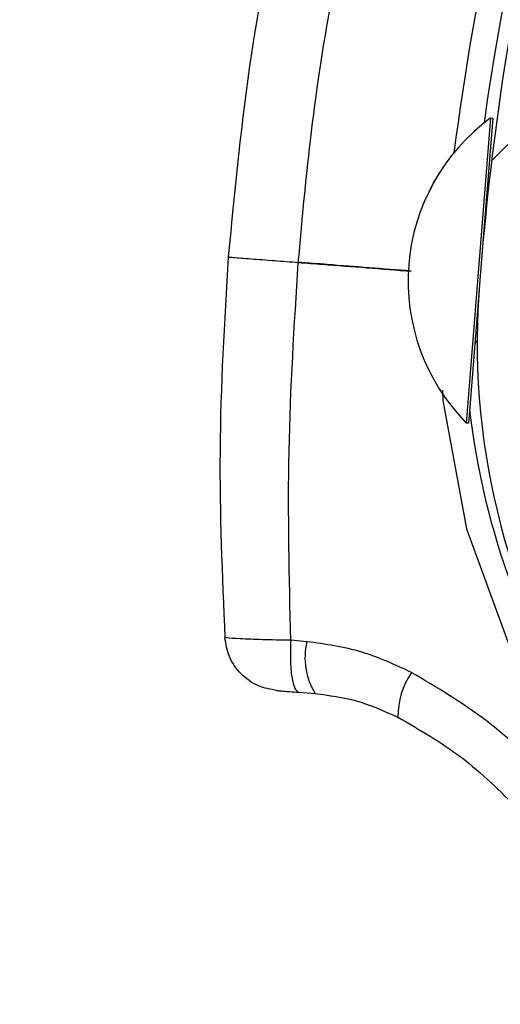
# Model space of a CAD drawing. Header units: inches. Extents: x 170 to 284, y 215 to 248.
# Tile 837 of 1056: x 235.434 to 235.4719, y 224.4289 to 224.5065. Entities that reach past the tile are written whole.
import ezdxf

# ---------------------------------------------------------------- set-up
doc = ezdxf.new("R2010")
doc.units = ezdxf.units.IN
doc.header["$LTSCALE"] = 0.25
doc.header["$MEASUREMENT"] = 0
doc.layers.add('RH TOP OF HOOD', color=7, linetype='Continuous')
pattern_1 = [(45, (225.4196035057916, 218.4993357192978), (-0.03026527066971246, 0.03026527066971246), [])]

msp = doc.modelspace()

# ---------------------------------------------------------------- hatches: boundary and pattern name
at = {"layer": 'RH TOP OF HOOD'}
h = msp.add_hatch(dxfattribs=at)
h.set_pattern_fill('ANSI31', color=256, scale=0.34241245, angle=2.8e-322, style=0)
h.set_pattern_definition([(45, (225.4529552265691, 218.4993357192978), (-0.03026527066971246, 0.03026527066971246), [])])
edge = h.paths.add_edge_path(flags=0)
edge.add_arc((235.7395956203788, 224.3915581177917), 0.021400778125, 89.9999999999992, 390.52248781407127, ccw=False)
edge.add_line((235.7395956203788, 224.4129588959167), (235.8123582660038, 224.4129588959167))
edge.add_arc((235.8123582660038, 224.8238538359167), 0.4108949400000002, 270, 450.0000000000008)
edge.add_line((235.8123582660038, 225.2347487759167), (235.3287006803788, 225.2347487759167))
edge.add_arc((235.3287006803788, 225.2390289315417), 0.004280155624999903, 180.0000000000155, 269.9999999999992, ccw=False)
edge.add_line((235.3244205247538, 225.2390289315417), (235.3244205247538, 225.2818304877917))
edge.add_arc((235.3287006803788, 225.2818304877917), 0.004280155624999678, 360, 540, ccw=False)
edge.add_line((235.3329808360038, 225.2818304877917), (235.3329808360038, 225.2390289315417))
edge.add_line((235.3329808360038, 225.2390289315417), (235.3297484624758, 225.2390289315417))
edge.add_line((235.3297484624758, 225.2390289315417), (235.3297484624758, 225.2818304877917))
edge.add_arc((235.3287006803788, 225.2818304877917), 0.001047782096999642, 360, 540.0000000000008)
edge.add_line((235.3276528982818, 225.2818304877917), (235.3276528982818, 225.2390289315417))
edge.add_arc((235.3287006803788, 225.2390289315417), 0.001047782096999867, 180, 270)
edge.add_line((235.3287006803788, 225.2379811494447), (235.8123582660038, 225.2379811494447))
edge.add_arc((235.8123582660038, 224.8238538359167), 0.4141273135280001, 269.9999999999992, 450, ccw=False)
edge.add_line((235.8123582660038, 224.4097265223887), (235.7395956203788, 224.4097265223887))
edge.add_arc((235.7395956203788, 224.3915581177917), 0.018168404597, 450.0000000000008, 750.5224878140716)
edge.add_arc((235.754343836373, 224.4002532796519), 0.001047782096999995, 390.5224878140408, 495.0000000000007)
edge.add_line((235.753602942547, 224.4009941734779), (235.7449077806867, 224.3922990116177))
edge.add_line((235.7449077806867, 224.3922990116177), (235.7426221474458, 224.3945846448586))
edge.add_line((235.7426221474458, 224.3945846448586), (235.751317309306, 224.4032798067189))
edge.add_arc((235.754343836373, 224.4002532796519), 0.004280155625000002, 390.522487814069, 495.0000000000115, ccw=False)
h = msp.add_hatch(dxfattribs=at)
h.set_pattern_fill('ANSI31', color=256, scale=0.34241245, style=0)
h.set_pattern_definition(pattern_1)
edge = h.paths.add_edge_path(flags=0)
edge.add_line((235.7790065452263, 225.2304686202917), (235.4365940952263, 225.2304686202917))
edge.add_line((235.4365940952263, 225.2304686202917), (235.4365940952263, 225.2347487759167))
edge.add_line((235.4365940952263, 225.2347487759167), (235.7790065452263, 225.2347487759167))
edge.add_arc((235.7790065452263, 224.8238538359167), 0.4108949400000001, 269.9999999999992, 450, ccw=False)
edge.add_line((235.7790065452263, 224.4129588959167), (235.7062438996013, 224.4129588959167))
edge.add_line((235.7062438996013, 224.4129588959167), (235.7062438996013, 224.4172390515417))
edge.add_line((235.7062438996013, 224.4172390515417), (235.7790065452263, 224.4172390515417))
edge.add_arc((235.7790065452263, 224.8238538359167), 0.406614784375, 270, 450.0000000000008)
h = msp.add_hatch(dxfattribs=at)
h.set_pattern_fill('ANSI31', color=256, scale=0.34241245, angle=2.8e-322, style=0)
h.set_pattern_definition(pattern_1)
edge = h.paths.add_edge_path(flags=0)
edge.add_arc((235.4935761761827, 224.3933484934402), 0.001712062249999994, 445.455402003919, 467.6658223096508)
edge.add_line((235.4930566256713, 224.3949798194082), (235.4923240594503, 224.3972799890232))
edge.add_arc((235.4935761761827, 224.3933484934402), 0.004126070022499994, 445.4554020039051, 467.6658223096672, ccw=False)
edge.add_arc((235.4928707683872, 224.3844737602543), 0.01302879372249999, 396.9315693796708, 445.45540200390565, ccw=False)
edge.add_arc((235.488388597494, 224.3816698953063), 0.01830194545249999, 355.45540200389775, 395.516775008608, ccw=False)
edge.add_arc((235.4949081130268, 224.3811516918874), 0.01176186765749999, 287.5962596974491, 355.45540200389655, ccw=False)
edge.add_arc((235.4928789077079, 224.3845761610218), 0.01566536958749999, 230.7124700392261, 290.88620181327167, ccw=False)
edge.add_arc((235.4987443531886, 224.3922507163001), 0.02532140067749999, 208.3096502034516, 231.4363353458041, ccw=False)
edge.add_arc((235.4901159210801, 224.3865475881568), 0.01504902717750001, 167.6111203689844, 204.77005164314, ccw=False)
edge.add_arc((235.5024006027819, 224.3842315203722), 0.02754708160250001, 448.763905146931, 528.3879757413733, ccw=False)
edge.add_arc((235.5020175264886, 224.4204660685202), 0.008748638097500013, 276.4140209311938, 423.3968342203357)
edge.add_arc((235.526755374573, 224.4810497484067), 0.05672062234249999, 175.0260377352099, 248.465301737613, ccw=False)
edge.add_arc((235.6846842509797, 224.4696990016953), 0.2150521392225, 518.8814295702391, 535.6614556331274, ccw=False)
edge.add_arc((235.5106048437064, 224.535849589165), 0.02884824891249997, 460.61424547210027, 516.869158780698, ccw=False)
edge.add_arc((235.4976552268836, 224.5915972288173), 0.0284373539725, 285.5759958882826, 339.1744695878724)
edge.add_arc((235.5101243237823, 224.5864155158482), 0.01494630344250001, 340.7468428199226, 396.0025941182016)
edge.add_arc((235.5065671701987, 224.5848777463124), 0.0187470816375, 393.4132765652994, 426.8950179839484)
edge.add_arc((235.5091684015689, 224.5895142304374), 0.0134739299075, 429.3329594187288, 467.7290477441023)
edge.add_arc((235.5071645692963, 224.5967150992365), 0.006011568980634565, 470.4379345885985, 491.1729756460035)
edge.add_arc((235.5163515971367, 224.5887028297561), 0.01816498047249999, 496.3546620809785, 535.455402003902)
edge.add_arc((235.5091494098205, 224.5892752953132), 0.01094007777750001, 535.4554020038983, 625.4554020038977)
edge.add_arc((235.5084304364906, 224.5802298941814), 0.001866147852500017, 265.4554020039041, 281.0976484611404)
edge.add_line((235.5087896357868, 224.57839864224), (235.5092542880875, 224.5760297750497))
edge.add_arc((235.5084304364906, 224.5802298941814), 0.004280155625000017, 265.4554020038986, 281.09764846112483, ccw=False)
edge.add_arc((235.5091494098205, 224.5892752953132), 0.01335408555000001, 175.4554020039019, 265.4554020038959, ccw=False)
edge.add_arc((235.5163515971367, 224.5887028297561), 0.020578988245, 496.06676031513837, 535.4554020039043, ccw=False)
edge.add_arc((235.5071645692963, 224.5967150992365), 0.008425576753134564, 470.0330691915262, 491.9551129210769, ccw=False)
edge.add_arc((235.5091684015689, 224.5895142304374), 0.01588793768, 429.1457042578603, 467.92598269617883, ccw=False)
edge.add_arc((235.5065671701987, 224.5848777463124), 0.02116108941, 393.5599327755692, 427.0325737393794, ccw=False)
edge.add_arc((235.5101243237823, 224.5864155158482), 0.01736031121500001, 340.63565013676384, 395.8212553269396, ccw=False)
edge.add_arc((235.4976552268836, 224.5915972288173), 0.030851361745, 285.3735592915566, 339.23493959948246, ccw=False)
edge.add_arc((235.5106048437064, 224.535849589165), 0.02643424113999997, 460.3971115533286, 516.7790151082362)
edge.add_arc((235.6846842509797, 224.4696990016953), 0.21263813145, 518.8930704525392, 535.6650915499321)
edge.add_arc((235.526755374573, 224.4810497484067), 0.05430661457, 535.0120286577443, 608.5699368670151)
edge.add_arc((235.5020175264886, 224.4204660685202), 0.01116264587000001, 275.516440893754, 423.9844891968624, ccw=False)
edge.add_arc((235.5024006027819, 224.3842315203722), 0.02513307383, 448.4268021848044, 528.4260597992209)
edge.add_arc((235.4901159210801, 224.3865475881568), 0.01263501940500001, 527.5384492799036, 564.4380987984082)
edge.add_arc((235.4987443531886, 224.3922507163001), 0.022907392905, 208.499708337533, 231.4751172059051)
edge.add_arc((235.4928789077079, 224.3845761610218), 0.01325136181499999, 230.6476424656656, 291.190651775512)
edge.add_arc((235.4949081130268, 224.3811516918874), 0.009347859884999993, 287.1779261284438, 355.4554020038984)
edge.add_arc((235.488388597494, 224.3816698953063), 0.01588793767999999, 355.4554020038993, 395.4075808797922)
edge.add_arc((235.4928707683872, 224.3844737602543), 0.01061478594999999, 397.0899033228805, 445.4554020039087)

# ---------------------------------------------------------------- linework, layer by layer
for p, q in [((235.4710944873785, 224.4987366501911), (235.4693073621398, 224.4763177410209)), ((235.4712651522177, 224.498723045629), (235.4703790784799, 224.4876075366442)), ((235.4710929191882, 224.4987367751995), (235.4710944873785, 224.4987366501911)), ((235.4710944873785, 224.4987366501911), (235.4712651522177, 224.498723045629)), ((235.4701896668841, 224.4852314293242), (235.4694780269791, 224.4763041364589)), ((235.4693073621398, 224.4763177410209), (235.4691789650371, 224.4747070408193)), ((235.4694780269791, 224.4763041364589), (235.4693496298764, 224.4746934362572)), ((235.4691789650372, 224.4747070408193), (235.4691773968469, 224.4747071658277)), ((235.4693496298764, 224.4746934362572), (235.4691789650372, 224.4747070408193)), ((235.4566236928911, 224.4574818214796), (235.4553388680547, 224.457590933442)), ((235.4559882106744, 224.4534966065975), (235.457265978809, 224.4533950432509))]:
    msp.add_line(p, q, dxfattribs=at)
at = {"layer": 'RH TOP OF HOOD', "flags": 128}
msp.add_lwpolyline([(235.4673113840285, 224.4772938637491), (235.4673211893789, 224.4764937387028), (235.4691822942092, 224.4663594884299), (235.4726220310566, 224.4569731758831), (235.4777418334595, 224.4480476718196), (235.477741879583, 224.4480476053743), (235.477741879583, 224.4480476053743)], dxfattribs=at)
at = {"layer": 'RH TOP OF HOOD'}
for centre, radius, start, end in [((235.684539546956, 224.4683226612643), 0.2160622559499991, 156.548380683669, 172.0151240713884), ((235.6846842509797, 224.4696990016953), 0.2150521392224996, 158.8814295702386, 175.6614556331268), ((235.684539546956, 224.4683226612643), 0.2180957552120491, 162.6346252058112, 172.7089753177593), ((235.4805216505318, 224.4858940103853), 0.01593228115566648, 126.2848787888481, 224.5997207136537), ((235.4805232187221, 224.4858938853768), 0.01593228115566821, 126.2848787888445, 224.5997207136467), ((235.4713221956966, 224.4925441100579), 0.0005478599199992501, 175.4422997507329, 204.7374751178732), ((235.526755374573, 224.4810497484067), 0.05672062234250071, 175.0260377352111, 248.4653017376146), ((235.4703848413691, 224.4807853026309), 0.0005478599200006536, 130.0205069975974, 175.4422997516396), ((235.5269495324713, 224.4822054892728), 0.05786770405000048, 186.3572933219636, 214.7667559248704), ((235.4617493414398, 224.4561935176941), 0.005285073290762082, 165.8912744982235, 211.9720376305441), ((235.4699010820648, 224.4515895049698), 0.006116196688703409, 145.4513666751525, 180.5589798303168)]:
    msp.add_arc(centre, radius, start, end, dxfattribs=at)
for points, knots in [([(235.450451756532, 224.48779096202), (235.450959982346, 224.4931462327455), (235.4519436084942, 224.5035108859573), (235.4540434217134, 224.5137074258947), (235.4550582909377, 224.5186355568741)], [0, 0, 0, 0, 0.5166859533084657, 0.9999999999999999, 0.9999999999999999, 0.9999999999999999, 0.9999999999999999]), ([(235.4559415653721, 224.4873659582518), (235.4562298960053, 224.4905655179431), (235.4568530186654, 224.4974802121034), (235.4584020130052, 224.50781555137), (235.4599064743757, 224.5148872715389), (235.4606347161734, 224.5183103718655)], [0, 0, 0, 0, 0.307644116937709, 0.6648617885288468, 1, 1, 1, 1]), ([(235.4501791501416, 224.4578129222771), (235.4499694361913, 224.4627033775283), (235.4495409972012, 224.4726944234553), (235.4501434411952, 224.4826822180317), (235.4504509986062, 224.4877811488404)], [0, 0, 0, 0, 0.4894838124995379, 1, 1, 1, 1]), ([(235.4504920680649, 224.487777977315), (235.4504866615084, 224.4877783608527), (235.4504717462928, 224.4877794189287), (235.450905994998, 224.4877456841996), (235.4520374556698, 224.4876580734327), (235.4539222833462, 224.4875123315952), (235.4553125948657, 224.4874049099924), (235.4559408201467, 224.4873563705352)], [0, 0, 0, 0, 0.09013511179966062, 0.2486582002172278, 0.5414135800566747, 0.7927834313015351, 0.9999999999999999, 0.9999999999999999, 0.9999999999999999, 0.9999999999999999]), ([(235.4553440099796, 224.4575913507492), (235.4552288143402, 224.4625563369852), (235.454998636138, 224.4724771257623), (235.4556269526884, 224.4823996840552), (235.4559408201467, 224.4873563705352)], [0, 0, 0, 0, 0.5004628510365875, 1, 1, 1, 1]), ([(235.4559408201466, 224.4873563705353), (235.4565768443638, 224.4873070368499), (235.459543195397, 224.4870769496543), (235.4625089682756, 224.486846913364), (235.464838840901, 224.4866661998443)], [0, 0, 0, 0, 0.2144129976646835, 1, 1, 1, 1]), ([(235.4648390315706, 224.4866760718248), (235.4626339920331, 224.4868470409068), (235.45966842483, 224.4870769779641), (235.4567022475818, 224.4873069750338), (235.4559415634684, 224.4873659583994)], [0, 0, 0, 0, 0.7435473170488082, 0.9999999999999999, 0.9999999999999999, 0.9999999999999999, 0.9999999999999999]), ([(235.4542706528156, 224.4536331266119), (235.4537599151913, 224.453726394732), (235.4527035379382, 224.4539193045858), (235.4513600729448, 224.4548989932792), (235.4504076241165, 224.45625524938), (235.4502387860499, 224.4573072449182), (235.4501570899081, 224.4578162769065)], [0, 0, 0, 0, 0.2415860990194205, 0.4996813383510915, 0.7579094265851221, 1, 1, 1, 1]), ([(235.4553439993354, 224.4575916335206), (235.4545691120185, 224.4576072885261), (235.4530095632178, 224.4576387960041), (235.451261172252, 224.4577050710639), (235.4502493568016, 224.4577675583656), (235.4502577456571, 224.4578018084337), (235.4502610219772, 224.4578151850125)], [0, 0, 0, 0, 0.271916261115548, 0.547262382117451, 0.8231804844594, 1, 1, 1, 1]), ([(235.4553439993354, 224.4575916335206), (235.4553254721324, 224.4570702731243), (235.4552870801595, 224.4559899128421), (235.4554085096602, 224.4546317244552), (235.4556484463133, 224.4536931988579), (235.4558776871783, 224.4535605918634), (235.4559883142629, 224.4534965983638)], [0, 0, 0, 0, 0.241290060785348, 0.4999999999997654, 0.7587099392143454, 1, 1, 1, 1]), ([(235.4648635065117, 224.4550580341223), (235.4635718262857, 224.4556601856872), (235.4609352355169, 224.4568893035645), (235.4580800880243, 224.4572816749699), (235.4566236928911, 224.4574818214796)], [0, 0, 0, 0, 0.4899054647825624, 1, 1, 1, 1]), ([(235.4757285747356, 224.4466500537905), (235.4757285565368, 224.4466500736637), (235.4741952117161, 224.4483244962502), (235.4708123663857, 224.4515231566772), (235.46686820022, 224.4538668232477), (235.4648635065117, 224.4550580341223)], [0, 0, 0, 0, 5.83624926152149e-06, 0.4917349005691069, 1, 1, 1, 1]), ([(235.4542709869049, 224.4536331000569), (235.4542698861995, 224.4536331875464), (235.4541836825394, 224.4536400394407), (235.4542837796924, 224.4536320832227), (235.4546046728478, 224.4536065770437), (235.4552090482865, 224.4535585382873), (235.4557294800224, 224.4535171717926), (235.4559883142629, 224.4534965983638)], [0, 0, 0, 0, 0.003230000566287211, 0.2529631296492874, 0.5032304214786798, 0.7529340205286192, 1, 1, 1, 1]), ([(235.457265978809, 224.4533950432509), (235.4583689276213, 224.4532534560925), (235.4606186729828, 224.4529646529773), (235.4627160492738, 224.4520142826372), (235.4637851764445, 224.451529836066)], [0, 0, 0, 0, 0.4902549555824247, 1, 1, 1, 1]), ([(235.4637851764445, 224.451529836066), (235.4654961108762, 224.4505489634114), (235.4689776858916, 224.4485529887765), (235.4718591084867, 224.4456945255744), (235.4733245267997, 224.4442407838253)], [0, 0, 0, 0, 0.4914254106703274, 1, 1, 1, 1])]:
    msp.add_open_spline(points, degree=3, knots=knots, dxfattribs=at)

doc.saveas('drawing.dxf')
